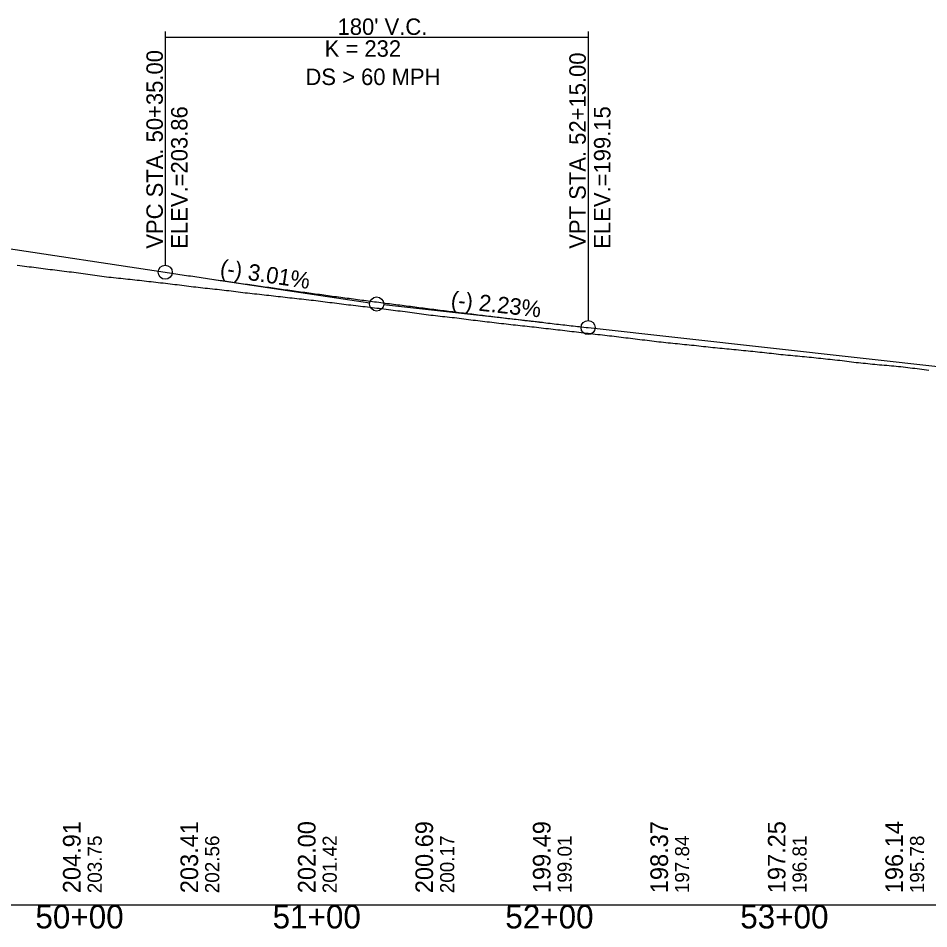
# Model space of a CAD drawing. Extents: x 69 to 2003113, y 512 to 837401.
# Drawn here: x 1892350 to 1892737.5, y 820540 to 820927.5 of the extents above; entities that cross this region are included whole.
import ezdxf

# ---------------------------------------------------------------- set-up
doc = ezdxf.new("R2010")
doc.units = 0
for name, color, linetype in [('BR_BORDER LINES', 7, 'Continuous'), ('BR_CENTER LINE BASELINE', 7, 'Continuous'), ('BR_CONCRETE', 7, 'Continuous'), ('BR_GRID DOTS', 7, 'Continuous'), ('BR_GRID LINES', 7, 'Continuous'), ('BR_TEXT', 7, 'Continuous'), ('RD_HC_Points', 7, 'Continuous'), ('RD_SHT_ID', 7, 'Continuous')]:
    doc.layers.add(name, color=color, linetype=linetype)

msp = doc.modelspace()

# ---------------------------------------------------------------- linework, layer by layer
at = {"layer": 'BR_BORDER LINES'}
msp.add_line((1889077.53, 820550.13), (1895477.53, 820550.13), dxfattribs=at)
at = {"layer": 'BR_CENTER LINE BASELINE'}
for p, q in [((1892432.32, 820816.45), (1892499.56, 820806.34)), ((1892573.09, 820798.03), (1892505.51, 820805.57))]:
    msp.add_line(p, q, dxfattribs=at)
msp.add_circle((1892502.53, 820805.9), 3, dxfattribs=at)
at = {"layer": 'BR_GRID DOTS'}
for p, q in [((1892412.53, 820921.93), (1892412.53, 820822.43)), ((1892592.53, 820921.93), (1892592.53, 820798.86)), ((1892412.53, 820919.43), (1892592.53, 820919.43))]:
    msp.add_line(p, q, dxfattribs=at)
for centre in [(1892412.53, 820819.43), (1892592.53, 820795.86)]:
    msp.add_circle(centre, 3, dxfattribs=at)
at = {"layer": 'BR_GRID LINES'}
for p, q in [((1892332.53, 820831.45), (1892412.53, 820819.43)), ((1892592.53, 820795.86), (1892747.53, 820778.57))]:
    msp.add_line(p, q, dxfattribs=at)
msp.add_spline([(1892412.53, 820819.43), (1892416.13, 820818.89), (1892419.73, 820818.35), (1892423.33, 820817.82), (1892426.93, 820817.28), (1892430.53, 820816.76), (1892434.13, 820816.23), (1892437.73, 820815.71), (1892441.33, 820815.19), (1892444.93, 820814.67), (1892448.53, 820814.15), (1892452.13, 820813.64), (1892455.73, 820813.13), (1892459.33, 820812.63), (1892462.93, 820812.12), (1892466.53, 820811.62), (1892470.13, 820811.13), (1892473.73, 820810.63), (1892477.33, 820810.14), (1892480.93, 820809.65), (1892484.53, 820809.16), (1892488.13, 820808.68), (1892491.73, 820808.2), (1892495.33, 820807.72), (1892498.93, 820807.24), (1892502.53, 820806.77), (1892506.13, 820806.3), (1892509.73, 820805.83), (1892513.33, 820805.37), (1892516.93, 820804.91), (1892520.53, 820804.45), (1892524.13, 820803.99), (1892527.73, 820803.54), (1892531.33, 820803.09), (1892534.93, 820802.64), (1892538.53, 820802.2), (1892542.13, 820801.76), (1892545.73, 820801.32), (1892549.33, 820800.88), (1892552.93, 820800.45), (1892556.53, 820800.01), (1892560.13, 820799.59), (1892563.73, 820799.16), (1892567.33, 820798.74), (1892570.93, 820798.32), (1892574.53, 820797.9), (1892578.13, 820797.49), (1892581.73, 820797.08), (1892585.33, 820796.67), (1892588.93, 820796.26), (1892592.53, 820795.86)], degree=3, dxfattribs=at)
at = {"layer": 'BR_TEXT'}
for points in [[(1892349.6, 820822.42), (1892350.6, 820822.29), (1892351.6, 820822.16), (1892352.6, 820822.04), (1892353.6, 820821.91), (1892354.6, 820821.79), (1892355.6, 820821.66), (1892356.6, 820821.54), (1892357.6, 820821.41), (1892358.6, 820821.28), (1892359.6, 820821.16), (1892360.6, 820821.03), (1892361.6, 820820.9), (1892362.6, 820820.78), (1892363.6, 820820.65), (1892364.6, 820820.52), (1892365.6, 820820.39), (1892366.6, 820820.27), (1892367.6, 820820.14), (1892368.6, 820820.02), (1892369.6, 820819.91), (1892370.6, 820819.79), (1892371.6, 820819.66), (1892372.6, 820819.53), (1892373.6, 820819.4), (1892374.6, 820819.27), (1892375.6, 820819.14), (1892376.6, 820819.01), (1892377.6, 820818.88), (1892378.6, 820818.75), (1892379.6, 820818.6), (1892380.6, 820818.46), (1892381.6, 820818.32), (1892382.6, 820818.18), (1892383.6, 820818.05), (1892384.6, 820817.92), (1892385.6, 820817.78), (1892386.6, 820817.65), (1892387.6, 820817.51), (1892388.6, 820817.38), (1892389.6, 820817.26), (1892390.6, 820817.16), (1892391.6, 820817.06), (1892392.6, 820816.96), (1892393.6, 820816.87), (1892394.6, 820816.76), (1892395.6, 820816.65), (1892396.6, 820816.54), (1892397.6, 820816.43), (1892398.6, 820816.32), (1892399.6, 820816.21), (1892400.6, 820816.1), (1892401.6, 820815.99), (1892402.6, 820815.88), (1892403.6, 820815.77), (1892404.6, 820815.66)], [(1892404.6, 820815.66), (1892405.6, 820815.54), (1892406.6, 820815.42), (1892407.6, 820815.31), (1892408.6, 820815.19), (1892409.6, 820815.07), (1892410.6, 820814.96), (1892411.6, 820814.84), (1892412.6, 820814.72), (1892413.6, 820814.6), (1892414.6, 820814.49), (1892415.6, 820814.37), (1892416.6, 820814.26), (1892417.6, 820814.14), (1892418.6, 820814.03), (1892419.6, 820813.9), (1892420.6, 820813.77), (1892421.6, 820813.65), (1892422.6, 820813.52), (1892423.6, 820813.39), (1892424.6, 820813.26), (1892425.6, 820813.14), (1892426.6, 820813.02), (1892427.6, 820812.91), (1892428.6, 820812.8), (1892429.6, 820812.69), (1892430.6, 820812.58), (1892431.6, 820812.48), (1892432.6, 820812.37), (1892433.6, 820812.26), (1892434.6, 820812.16), (1892435.6, 820812.05), (1892436.6, 820811.95), (1892437.6, 820811.83), (1892438.6, 820811.71), (1892439.6, 820811.59), (1892440.6, 820811.46), (1892441.6, 820811.34), (1892442.6, 820811.21), (1892443.6, 820811.09), (1892444.6, 820810.96), (1892445.6, 820810.84), (1892446.6, 820810.71), (1892447.6, 820810.59), (1892448.6, 820810.48), (1892449.6, 820810.38), (1892450.6, 820810.28), (1892451.6, 820810.16), (1892452.6, 820810.05), (1892453.6, 820809.93), (1892454.6, 820809.82), (1892455.6, 820809.7), (1892456.6, 820809.59), (1892457.6, 820809.47), (1892458.6, 820809.36), (1892459.6, 820809.25), (1892460.6, 820809.14), (1892461.6, 820809.03), (1892462.6, 820808.92), (1892463.6, 820808.81), (1892464.6, 820808.7), (1892465.6, 820808.59), (1892466.6, 820808.48), (1892467.6, 820808.37), (1892468.6, 820808.25), (1892469.6, 820808.14), (1892470.6, 820808.03), (1892471.6, 820807.92), (1892472.6, 820807.81), (1892473.6, 820807.7), (1892474.6, 820807.59), (1892475.6, 820807.47), (1892476.6, 820807.34), (1892477.6, 820807.22), (1892478.6, 820807.09), (1892479.6, 820806.97), (1892480.6, 820806.84), (1892481.6, 820806.72), (1892482.6, 820806.59), (1892483.6, 820806.47), (1892484.6, 820806.36), (1892485.6, 820806.24), (1892486.6, 820806.12), (1892487.6, 820805.99), (1892488.6, 820805.86), (1892489.6, 820805.74), (1892490.6, 820805.61), (1892491.6, 820805.49), (1892492.6, 820805.36), (1892493.6, 820805.24), (1892494.6, 820805.12), (1892495.6, 820805), (1892496.6, 820804.88), (1892497.6, 820804.77), (1892498.6, 820804.65), (1892499.6, 820804.53), (1892500.6, 820804.41), (1892501.6, 820804.3), (1892502.6, 820804.18), (1892503.6, 820804.06), (1892504.6, 820803.95)], [(1892504.6, 820803.95), (1892505.6, 820803.83), (1892506.6, 820803.71), (1892507.6, 820803.58), (1892508.6, 820803.45), (1892509.6, 820803.32), (1892510.6, 820803.19), (1892511.6, 820803.06), (1892512.6, 820802.93), (1892513.6, 820802.8), (1892514.6, 820802.67), (1892515.6, 820802.54), (1892516.6, 820802.42), (1892517.6, 820802.3), (1892518.6, 820802.16), (1892519.6, 820802.03), (1892520.6, 820801.89), (1892521.6, 820801.75), (1892522.6, 820801.61), (1892523.6, 820801.48), (1892524.6, 820801.34), (1892525.6, 820801.2), (1892526.6, 820801.08), (1892527.6, 820800.97), (1892528.6, 820800.85), (1892529.6, 820800.75), (1892530.6, 820800.64), (1892531.6, 820800.53), (1892532.6, 820800.43), (1892533.6, 820800.32), (1892534.6, 820800.21), (1892535.6, 820800.11), (1892536.6, 820800), (1892537.6, 820799.88), (1892538.6, 820799.76), (1892539.6, 820799.64), (1892540.6, 820799.5), (1892541.6, 820799.36), (1892542.6, 820799.23), (1892543.6, 820799.09), (1892544.6, 820798.95), (1892545.6, 820798.81), (1892546.6, 820798.68), (1892547.6, 820798.56), (1892548.6, 820798.45), (1892549.6, 820798.35), (1892550.6, 820798.24), (1892551.6, 820798.12), (1892552.6, 820798.01), (1892553.6, 820797.89), (1892554.6, 820797.78), (1892555.6, 820797.67), (1892556.6, 820797.55), (1892557.6, 820797.44), (1892558.6, 820797.32), (1892559.6, 820797.21), (1892560.6, 820797.1), (1892561.6, 820796.99), (1892562.6, 820796.87), (1892563.6, 820796.76), (1892564.6, 820796.65), (1892565.6, 820796.54), (1892566.6, 820796.43), (1892567.6, 820796.32), (1892568.6, 820796.22), (1892569.6, 820796.12), (1892570.6, 820796.02), (1892571.6, 820795.9), (1892572.6, 820795.78), (1892573.6, 820795.66), (1892574.6, 820795.54), (1892575.6, 820795.42), (1892576.6, 820795.3), (1892577.6, 820795.18), (1892578.6, 820795.07), (1892579.6, 820794.95), (1892580.6, 820794.84), (1892581.6, 820794.72), (1892582.6, 820794.6), (1892583.6, 820794.48), (1892584.6, 820794.36), (1892585.6, 820794.25), (1892586.6, 820794.13), (1892587.6, 820794.01), (1892588.6, 820793.89), (1892589.6, 820793.77), (1892590.6, 820793.65), (1892591.6, 820793.53), (1892592.6, 820793.42), (1892593.6, 820793.31), (1892594.6, 820793.19), (1892595.6, 820793.08), (1892596.6, 820792.97), (1892597.6, 820792.86), (1892598.6, 820792.74), (1892599.6, 820792.63), (1892600.6, 820792.52), (1892601.6, 820792.41), (1892602.6, 820792.31), (1892603.6, 820792.19), (1892604.6, 820792.06)], [(1892604.6, 820792.06), (1892605.6, 820791.94), (1892606.6, 820791.81), (1892607.6, 820791.68), (1892608.6, 820791.55), (1892609.6, 820791.43), (1892610.6, 820791.3), (1892611.6, 820791.18), (1892612.6, 820791.07), (1892613.6, 820790.96), (1892614.6, 820790.84), (1892615.6, 820790.71), (1892616.6, 820790.59), (1892617.6, 820790.47), (1892618.6, 820790.34), (1892619.6, 820790.22), (1892620.6, 820790.1), (1892621.6, 820789.98), (1892622.6, 820789.86), (1892623.6, 820789.74), (1892624.6, 820789.62), (1892625.6, 820789.52), (1892626.6, 820789.43), (1892627.6, 820789.33), (1892628.6, 820789.23), (1892629.6, 820789.13), (1892630.6, 820789.03), (1892631.6, 820788.94), (1892632.6, 820788.84), (1892633.6, 820788.73), (1892634.6, 820788.63), (1892635.6, 820788.53), (1892636.6, 820788.42), (1892637.6, 820788.31), (1892638.6, 820788.2), (1892639.6, 820788.09), (1892640.6, 820787.98), (1892641.6, 820787.88), (1892642.6, 820787.77), (1892643.6, 820787.66), (1892644.6, 820787.54), (1892645.6, 820787.43), (1892646.6, 820787.33), (1892647.6, 820787.23), (1892648.6, 820787.14), (1892649.6, 820787.04), (1892650.6, 820786.95), (1892651.6, 820786.85), (1892652.6, 820786.76), (1892653.6, 820786.66), (1892654.6, 820786.57), (1892655.6, 820786.47), (1892656.6, 820786.38), (1892657.6, 820786.27), (1892658.6, 820786.17), (1892659.6, 820786.07), (1892660.6, 820785.97), (1892661.6, 820785.86), (1892662.6, 820785.76), (1892663.6, 820785.66), (1892664.6, 820785.55), (1892665.6, 820785.45), (1892666.6, 820785.35), (1892667.6, 820785.24), (1892668.6, 820785.13), (1892669.6, 820785.02), (1892670.6, 820784.91), (1892671.6, 820784.8), (1892672.6, 820784.69), (1892673.6, 820784.58), (1892674.6, 820784.47), (1892675.6, 820784.37), (1892676.6, 820784.27), (1892677.6, 820784.17), (1892678.6, 820784.08), (1892679.6, 820783.98), (1892680.6, 820783.89), (1892681.6, 820783.79), (1892682.6, 820783.7), (1892683.6, 820783.6), (1892684.6, 820783.51), (1892685.6, 820783.41), (1892686.6, 820783.31), (1892687.6, 820783.21), (1892688.6, 820783.1), (1892689.6, 820783), (1892690.6, 820782.9), (1892691.6, 820782.79), (1892692.6, 820782.69), (1892693.6, 820782.59), (1892694.6, 820782.49), (1892695.6, 820782.38), (1892696.6, 820782.28), (1892697.6, 820782.17), (1892698.6, 820782.05), (1892699.6, 820781.94), (1892700.6, 820781.82), (1892701.6, 820781.69), (1892702.6, 820781.57), (1892703.6, 820781.45), (1892704.6, 820781.32)], [(1892704.6, 820781.32), (1892705.6, 820781.2), (1892706.6, 820781.07), (1892707.6, 820780.96), (1892708.6, 820780.86), (1892709.6, 820780.75), (1892710.6, 820780.65), (1892711.6, 820780.54), (1892712.6, 820780.44), (1892713.6, 820780.35), (1892714.6, 820780.25), (1892715.6, 820780.16), (1892716.6, 820780.07), (1892717.6, 820779.99), (1892718.6, 820779.9), (1892719.6, 820779.81), (1892720.6, 820779.72), (1892721.6, 820779.64), (1892722.6, 820779.54), (1892723.6, 820779.44), (1892724.6, 820779.35), (1892725.6, 820779.25), (1892726.6, 820779.13), (1892727.6, 820779.01), (1892728.6, 820778.88), (1892729.6, 820778.76), (1892730.6, 820778.64), (1892731.6, 820778.52), (1892732.6, 820778.4), (1892733.6, 820778.27), (1892734.6, 820778.14), (1892735.6, 820778.01), (1892736.6, 820777.88), (1892737.6, 820777.77)]]:
    msp.add_lwpolyline(points, dxfattribs=at)

# ---------------------------------------------------------------- texts
at = {"layer": 'BR_CENTER LINE BASELINE'}
for s, rotation, p in [('(-) 3.01%', 351.4519, (1892435.55, 820817.99)), ('(-) 2.23%', 353.6358, (1892533.85, 820804.42))]:
    msp.add_text(s, height=7, rotation=rotation, dxfattribs=at).set_placement(p)
at = {"layer": 'BR_CONCRETE'}
for s, height, p in [('VPC STA. 50+35.00 ', 7, (1892411.53, 820829.43)), ('VPT STA. 52+15.00 ', 7, (1892591.53, 820829.43)), ('ELEV.=203.86', 7, (1892422.03, 820829.43)), ('ELEV.=199.15', 7, (1892602.03, 820829.43)), ('203.75', 6, (1892385.53, 820555.13)), ('202.56', 6, (1892435.53, 820555.13)), ('201.42', 6, (1892485.53, 820555.13)), ('200.17', 6, (1892535.53, 820555.13)), ('199.01', 6, (1892585.53, 820555.13)), ('197.84', 6, (1892635.53, 820555.13)), ('196.81', 6, (1892685.53, 820555.13)), ('195.78', 6, (1892735.53, 820555.13))]:
    msp.add_text(s, height=height, rotation=90, dxfattribs=at).set_placement(p)
at = {"layer": 'BR_GRID DOTS'}
for s, p in [("180' V.C.", (1892485.89, 820920.43)), ('K = 232', (1892480.4, 820911.13)), ('DS > 60 MPH', (1892472.22, 820899.09))]:
    msp.add_text(s, height=7, dxfattribs=at).set_placement(p)
at = {"layer": 'RD_HC_Points'}
for s, p in [('204.91', (1892376.53, 820555.13)), ('203.41', (1892426.53, 820555.13)), ('202.00', (1892476.53, 820555.13)), ('200.69', (1892526.53, 820555.13)), ('199.49', (1892576.53, 820555.13)), ('198.37', (1892626.53, 820555.13)), ('197.25', (1892676.53, 820555.13)), ('196.14', (1892726.53, 820555.13))]:
    msp.add_text(s, height=7.5, rotation=90, dxfattribs=at).set_placement(p)
at = {"layer": 'RD_SHT_ID'}
for s, p in [('50+00', (1892357.29, 820540.13)), ('51+00', (1892458.25, 820540.13)), ('52+00', (1892557.29, 820540.13)), ('53+00', (1892657.29, 820540.13))]:
    msp.add_text(s, height=10, dxfattribs=at).set_placement(p)

doc.saveas('drawing.dxf')
